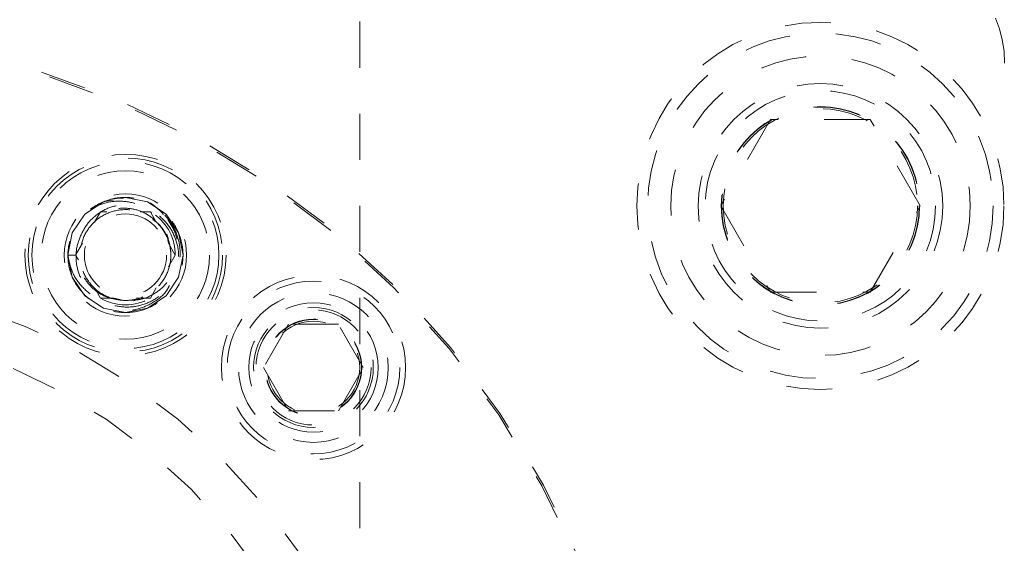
# Model space of a CAD drawing. Header units: inches. Extents: x 1907 to 2452, y -210 to -54.
# Tile 662 of 1056: x 2066.55 to 2068.69, y -73.21 to -72.07. Entities that reach past the tile are written whole.
import ezdxf

# ---------------------------------------------------------------- set-up
doc = ezdxf.new("R2010")
doc.units = ezdxf.units.IN
doc.header["$LTSCALE"] = 0.5
doc.header["$MEASUREMENT"] = 0
doc.linetypes.add('HIDDEN', pattern=[0.225, 0.15, -0.075])
for name, color, linetype in [('DIE-M-S3', 8, 'Continuous'), ('DSS-M-S', 53, 'Continuous'), ('SVD-M-S', 8, 'Continuous')]:
    doc.layers.add(name, color=color, linetype=linetype)

msp = doc.modelspace()

# ---------------------------------------------------------------- linework, layer by layer
at = {"layer": 'DIE-M-S3', "linetype": 'HIDDEN', "lineweight": 18}
for p, q in [((2066.77935, -72.45519), (2066.7545, -72.45769)), ((2066.7545, -72.45769), (2066.7545, -72.45769)), ((2066.82719, -72.46471), (2066.77935, -72.45519)), ((2066.73152, -72.46471), (2066.69096, -72.49181)), ((2066.75474, -72.46009), (2066.73152, -72.46471)), ((2066.86774, -72.49181), (2066.82719, -72.46471)), ((2066.69096, -72.49181), (2066.66387, -72.53236)), ((2066.72522, -72.48644), (2066.71241, -72.50864)), ((2066.73884, -72.48644), (2066.72522, -72.48644)), ((2066.83348, -72.48644), (2066.81141, -72.48644)), ((2066.84629, -72.50864), (2066.83348, -72.48644)), ((2066.8362, -72.48807), (2066.83348, -72.48644)), ((2066.89484, -72.53236), (2066.86774, -72.49181)), ((2066.66387, -72.53236), (2066.65435, -72.58019)), ((2066.90435, -72.58019), (2066.89484, -72.53236)), ((2066.68585, -72.55464), (2066.6711, -72.58019)), ((2066.8876, -72.58019), (2066.87285, -72.55464)), ((2066.66964, -72.58019), (2066.65435, -72.58019)), ((2066.65435, -72.58019), (2066.66387, -72.62803)), ((2066.6711, -72.58019), (2066.6771, -72.59059)), ((2066.87285, -72.60575), (2066.8876, -72.58019)), ((2066.89484, -72.62803), (2066.90435, -72.58019)), ((2066.66387, -72.62803), (2066.69096, -72.66858)), ((2066.86774, -72.66858), (2066.89484, -72.62803)), ((2066.83348, -72.67394), (2066.84629, -72.65175)), ((2066.69096, -72.66858), (2066.73152, -72.69568)), ((2066.71569, -72.65743), (2066.72522, -72.67394)), ((2066.77273, -72.67855), (2066.7523, -72.67339)), ((2066.82719, -72.69568), (2066.86774, -72.66858)), ((2066.72522, -72.67394), (2066.75506, -72.67394)), ((2066.80364, -72.67394), (2066.83348, -72.67394)), ((2066.73152, -72.69568), (2066.77935, -72.70519)), ((2066.77935, -72.70519), (2066.82719, -72.69568))]:
    msp.add_line(p, q, dxfattribs=at)
for centre, radius in [((2066.03853, -73.97349), 1.875), ((2066.03853, -73.97349), 1.87109), ((2066.77935, -72.58019), 0.2185), ((2066.77935, -72.58019), 0.21094), ((2066.77935, -72.58019), 0.20312), ((2066.77935, -72.58019), 0.18272), ((2066.77935, -72.58019), 0.13281), ((2066.77935, -72.58019), 0.08929), ((2066.03853, -73.97349), 1.344), ((2066.03853, -73.97349), 1.344), ((2067.18757, -72.82444), 0.2), ((2067.18757, -72.82444), 0.1405), ((2067.18757, -72.82444), 0.13), ((2066.03853, -73.97349), 1.25)]:
    msp.add_circle(centre, radius, dxfattribs=at)
for centre, radius, start, end in [((2068.43853, -72.16349), 0.25, 360, 90), ((2066.77935, -72.58019), 0.125, 101.4689, 127.28083), ((2066.77935, -72.58019), 0.10825, 0, 54.47066), ((2066.77935, -72.58019), 0.09858, 15.11943, 41.0423), ((2066.77935, -72.58019), 0.10825, 240, 300)]:
    msp.add_arc(centre, radius, start, end, dxfattribs=at)
for points, knots in [([(2066.70364, -72.48073), (2066.71527, -72.47351), (2066.73841, -72.45915), (2066.7823, -72.45267), (2066.82841, -72.46165), (2066.87005, -72.48952), (2066.89784, -72.53111), (2066.90761, -72.58019), (2066.89784, -72.62927), (2066.87004, -72.67088), (2066.82843, -72.69869), (2066.77935, -72.70845), (2066.73027, -72.69869), (2066.68865, -72.67087), (2066.66089, -72.62932), (2066.65097, -72.58002), (2066.66133, -72.53178), (2066.68135, -72.49676), (2066.70021, -72.48533), (2066.70507, -72.48238)], [0, 0, 0, 0, 0.0521454, 0.1037148, 0.1661828, 0.2286508, 0.2911187, 0.3535867, 0.4160546, 0.4785226, 0.5409906, 0.6034585, 0.6659265, 0.7283944, 0.7908624, 0.8533304, 0.9157983, 0.9782663, 1, 1, 1, 1]), ([(2066.8537, -72.51546), (2066.84584, -72.5075), (2066.83006, -72.49154), (2066.79798, -72.47908), (2066.76381, -72.47728), (2066.73039, -72.48691), (2066.70176, -72.5072), (2066.68101, -72.53611), (2066.67075, -72.57055), (2066.67246, -72.60695), (2066.686, -72.64114), (2066.7104, -72.66925), (2066.74293, -72.68813), (2066.78021, -72.6953), (2066.81828, -72.68981), (2066.8528, -72.67205), (2066.87983, -72.64349), (2066.89629, -72.6074), (2066.89989, -72.56748), (2066.89023, -72.52817), (2066.86797, -72.49386), (2066.83535, -72.4687), (2066.79583, -72.45452), (2066.76825, -72.45663), (2066.7545, -72.45769)], [0, 0, 0, 0, 0.0407291, 0.0816816, 0.1228791, 0.1645751, 0.2069411, 0.2493803, 0.2929085, 0.3364184, 0.3807836, 0.4254688, 0.4705662, 0.5164184, 0.5622647, 0.609279, 0.656278, 0.704048, 0.7522209, 0.8007284, 0.8500668, 0.8993742, 0.9498274, 1, 1, 1, 1]), ([(2066.77273, -72.67855), (2066.76156, -72.6771), (2066.7392, -72.67418), (2066.70992, -72.65602), (2066.68783, -72.62985), (2066.67537, -72.59738), (2066.67434, -72.56221), (2066.68486, -72.52823), (2066.70625, -72.49934), (2066.73625, -72.47872), (2066.77169, -72.46896), (2066.80887, -72.47147), (2066.84353, -72.48602), (2066.87181, -72.51158), (2066.89019, -72.54516), (2066.89734, -72.58257), (2066.89172, -72.60657), (2066.88904, -72.61805)], [0, 0, 0, 0, 0.0628397, 0.1256795, 0.1884806, 0.2528492, 0.3174557, 0.3829359, 0.4493351, 0.5159507, 0.5841315, 0.6522797, 0.7218547, 0.7918059, 0.8625008, 0.9342423, 1, 1, 1, 1]), ([(2066.70364, -72.48073), (2066.71148, -72.47666), (2066.73145, -72.46629), (2066.768, -72.46103), (2066.80814, -72.46848), (2066.84157, -72.48932), (2066.86611, -72.51877), (2066.87175, -72.54273), (2066.87452, -72.55448)], [0, 0, 0, 0, 0.12034317, 0.30612369, 0.49217209, 0.66651368, 0.8364612, 1, 1, 1, 1]), ([(2066.86208, -72.49216), (2066.85504, -72.48464), (2066.84607, -72.47506), (2066.83485, -72.46845), (2066.83244, -72.46703)], [0, 0, 0, 0, 0.7854136, 1, 1, 1, 1]), ([(2066.87452, -72.55448), (2066.87612, -72.56302), (2066.88011, -72.58424), (2066.87266, -72.61895), (2066.85091, -72.6517), (2066.81805, -72.67365), (2066.77935, -72.68134), (2066.74064, -72.67364), (2066.70783, -72.65172), (2066.6859, -72.6189), (2066.6782, -72.58019), (2066.68591, -72.54148), (2066.70782, -72.50869), (2066.74069, -72.4867), (2066.77919, -72.47923), (2066.81692, -72.48574), (2066.83598, -72.50071), (2066.84484, -72.50767)], [0, 0, 0, 0, 0.0463689, 0.1151332, 0.1838974, 0.2526616, 0.3214259, 0.3901901, 0.4589543, 0.5277186, 0.5964828, 0.665247, 0.7340113, 0.8027755, 0.8715397, 0.940304, 1, 1, 1, 1]), ([(2066.8537, -72.51546), (2066.86052, -72.52518), (2066.87411, -72.54456), (2066.88014, -72.58145), (2066.87284, -72.61887), (2066.85086, -72.65172), (2066.81806, -72.67364), (2066.77935, -72.68134), (2066.74064, -72.67364), (2066.70783, -72.65172), (2066.6859, -72.6189), (2066.6782, -72.58019), (2066.68591, -72.54148), (2066.70782, -72.50869), (2066.74069, -72.4867), (2066.77919, -72.47923), (2066.81692, -72.48574), (2066.83598, -72.50071), (2066.84484, -72.50767)], [0, 0, 0, 0, 0.0583604, 0.1163546, 0.1800723, 0.2437901, 0.3075078, 0.3712255, 0.4349432, 0.4986609, 0.5623787, 0.6260964, 0.6898141, 0.7535318, 0.8172495, 0.8809672, 0.944685, 1, 1, 1, 1]), ([(2066.78125, -72.67876), (2066.79275, -72.6785), (2066.81575, -72.678), (2066.84747, -72.66278), (2066.87294, -72.63847), (2066.89004, -72.60634), (2066.89544, -72.56949), (2066.89004, -72.53281), (2066.8772, -72.5125), (2066.8711, -72.50284)], [0, 0, 0, 0, 0.1385686, 0.2770984, 0.4155546, 0.5613633, 0.7104214, 0.8622852, 1, 1, 1, 1]), ([(2066.8505, -72.51265), (2066.85874, -72.52193), (2066.86985, -72.53443), (2066.87224, -72.55054), (2066.87286, -72.5547)], [0, 0, 0, 0, 0.741968, 1, 1, 1, 1]), ([(2066.65435, -72.58019), (2066.65645, -72.59139), (2066.66104, -72.61586), (2066.68223, -72.64873), (2066.71367, -72.67416), (2066.75099, -72.68588), (2066.78734, -72.68525), (2066.80782, -72.67563), (2066.81716, -72.67124)], [0, 0, 0, 0, 0.1539389, 0.3364054, 0.5189921, 0.693641, 0.8602513, 1, 1, 1, 1]), ([(2066.87504, -72.6461), (2066.8734, -72.64937), (2066.86588, -72.66436), (2066.8413, -72.68375), (2066.80483, -72.70017), (2066.76376, -72.7029), (2066.72407, -72.69213), (2066.68932, -72.66926), (2066.67446, -72.64649), (2066.66715, -72.6353)], [0, 0, 0, 0, 0.0434677, 0.1992794, 0.357848, 0.5174777, 0.6784361, 0.8418567, 1, 1, 1, 1])]:
    msp.add_open_spline(points, degree=3, knots=knots, dxfattribs=at)
at = {"layer": 'DSS-M-S', "linetype": 'HIDDEN', "lineweight": 18}
msp.add_line((2067.28853, -62.47349), (2067.28853, -80.97349), dxfattribs=at)
for centre, radius in [((2068.28853, -72.47349), 0.3985), ((2068.28853, -72.47349), 0.2655), ((2068.28853, -72.47349), 0.21095), ((2067.18757, -72.82444), 0.1005)]:
    msp.add_circle(centre, radius, dxfattribs=at)
at = {"layer": 'SVD-M-S', "linetype": 'HIDDEN', "lineweight": 18}
for p, q in [((2068.18027, -72.28599), (2068.07202, -72.47349)), ((2068.39678, -72.28599), (2068.18027, -72.28599)), ((2068.50503, -72.47349), (2068.39678, -72.28599)), ((2068.07202, -72.47349), (2068.18027, -72.66099)), ((2068.39678, -72.66099), (2068.50503, -72.47349)), ((2068.18027, -72.66099), (2068.39678, -72.66099)), ((2067.13345, -72.73069), (2067.07932, -72.82444)), ((2067.2417, -72.73069), (2067.13345, -72.73069)), ((2067.29583, -72.82444), (2067.2417, -72.73069)), ((2067.07932, -72.82444), (2067.13345, -72.91819)), ((2067.2417, -72.91819), (2067.29583, -72.82444)), ((2067.13345, -72.91819), (2067.2417, -72.91819))]:
    msp.add_line(p, q, dxfattribs=at)
for centre, radius in [((2068.28853, -72.47349), 0.375), ((2068.28853, -72.47349), 0.325), ((2068.28853, -72.47349), 0.25), ((2068.28853, -72.47349), 0.21542), ((2068.28853, -72.47349), 0.21515), ((2068.28853, -72.47349), 0.21463), ((2067.18757, -72.82444), 0.1875), ((2067.18757, -72.82444), 0.1625), ((2067.18757, -72.82444), 0.125), ((2067.18757, -72.82444), 0.10497), ((2067.18757, -72.82444), 0.1047), ((2067.18757, -72.82444), 0.10418)]:
    msp.add_circle(centre, radius, dxfattribs=at)

doc.saveas('drawing.dxf')
